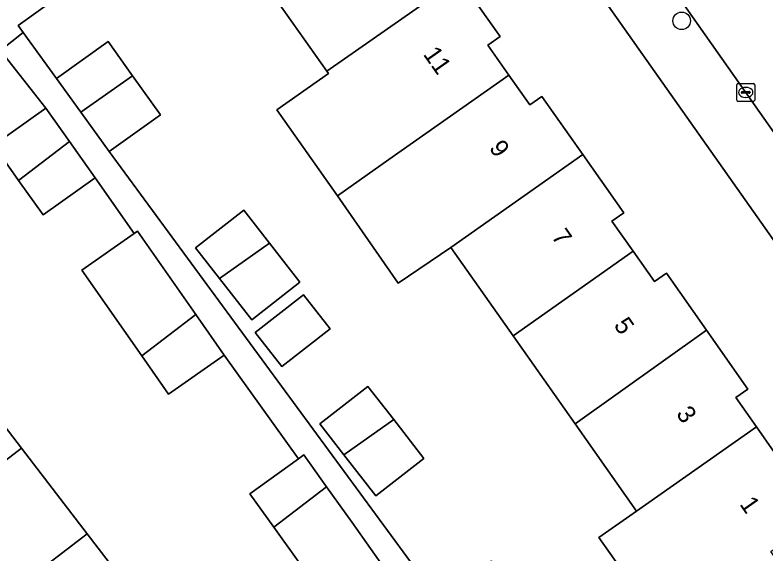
# Model space of a CAD drawing. Extents: x 159352 to 160617, y 385888 to 387323.
# Drawn here: x 160143.42 to 160185.3, y 386906.41 to 386936.45 of the extents above; entities that cross this region are included whole.
import ezdxf

# ---------------------------------------------------------------- set-up
doc = ezdxf.new("R2010")
doc.units = 0
for name, color, linetype in [('IMGEO_Boom', 7, 'Continuous'), ('IMGEO_Erf', 7, 'Continuous'), ('IMGEO_Kolk', 7, 'Continuous'), ('IMGEO_Pand', 7, 'Continuous'), ('IMGEO_Pand_nummerreeks', 7, 'Continuous'), ('IMGEO_Rijbaan_lokaal_gesloten', 7, 'Continuous'), ('IMGEO_Voetpad_open', 7, 'Continuous')]:
    doc.layers.add(name, color=color, linetype=linetype)

msp = doc.modelspace()

# ---------------------------------------------------------------- linework, layer by layer
at = {"layer": 'IMGEO_Boom'}
msp.add_circle((160180.646, 386936.125), 0.489, dxfattribs=at)
at = {"layer": 'IMGEO_Erf'}
for points in [[(160195.169, 386910.574), (160166.032, 386951.887)], [(160168.221, 386938.497), (160170.51, 386935.245), (160169.823, 386934.762), (160170.998, 386933.093), (160172.171, 386931.427), (160172.844, 386931.901), (160175.128, 386928.656), (160177.41, 386925.413), (160176.748, 386924.947), (160177.938, 386923.257), (160179.126, 386921.569), (160179.789, 386922.035), (160182.032, 386918.849), (160184.343, 386915.565), (160183.666, 386915.088), (160184.817, 386913.453), (160185.807, 386912.047)], [(160187.982, 386903.134), (160181.939, 386898.881), (160178.995, 386903.063), (160176.029, 386907.276), (160178.123, 386908.75), (160174.692, 386913.625), (160171.23, 386918.543), (160167.758, 386923.476), (160164.815, 386921.472), (160161.421, 386926.361), (160158.045, 386931.163), (160160.923, 386933.187), (160160.838, 386933.307), (160157.362, 386938.246)], [(160146.482, 386937.943), (160143.596, 386935.872), (160143.885, 386935.471), (160145.733, 386932.912), (160148.619, 386934.965), (160149.985, 386933.061), (160151.554, 386930.875), (160148.681, 386928.828), (160167.053, 386903.822), (160170.001, 386905.976), (160171.417, 386904.038), (160176.546, 386897.017), (160173.598, 386894.863), (160175.281, 386892.654), (160175.394, 386892.74), (160177.717, 386894.531), (160194.726, 386907.646)], [(160150.503, 386917.414), (160147.15, 386922.209), (160150.073, 386924.253), (160147.896, 386927.367), (160144.988, 386925.302), (160143.625, 386927.22), (160142.229, 386929.186), (160145.138, 386931.251), (160142.608, 386934.465)], [(160154.585, 386876.882), (160164.895, 386884.739), (160170.463, 386888.982), (160174.087, 386891.744), (160172.831, 386893.392), (160169.895, 386891.249), (160164.904, 386898.088), (160163.455, 386900.075), (160166.392, 386902.217), (160164.291, 386905.21), (160161.374, 386902.973), (160159.233, 386905.952), (160157.872, 386907.851), (160156.531, 386909.724), (160159.249, 386911.671), (160155.102, 386917.459), (160151.992, 386915.285), (160150.503, 386917.414)], [(160140.147, 386917.007), (160143.786, 386912.263), (160147.448, 386907.488), (160151.133, 386902.682), (160153.667, 386904.626), (160157.319, 386899.865), (160154.785, 386897.921), (160158.451, 386893.14), (160159.166, 386892.208), (160164.254, 386885.575), (160157.617, 386880.485), (160155.433, 386883.333), (160154.905, 386882.928), (160152.544, 386886.007), (160153.216, 386886.523), (160151.959, 386888.162), (160150.703, 386889.8), (160150.004, 386889.264), (160147.594, 386892.407), (160145.183, 386895.55), (160145.882, 386896.087), (160144.642, 386897.704), (160143.401, 386899.321)]]:
    msp.add_lwpolyline(points, dxfattribs=at)
for points in [[(160156.64, 386919.44), (160154.849, 386921.741), (160153.51, 386923.459), (160156.2, 386925.554), (160157.641, 386923.704), (160159.33, 386921.536)], [(160158.318, 386916.819), (160156.83, 386918.73), (160159.529, 386920.831), (160161.016, 386918.92)], [(160163.568, 386909.597), (160161.775, 386911.899), (160160.438, 386913.616), (160163.128, 386915.711), (160164.569, 386913.862), (160166.258, 386911.693)]]:
    msp.add_lwpolyline(points, close=True, dxfattribs=at)
at = {"layer": 'IMGEO_Kolk'}
for p, q in [((160183.797, 386932.629), (160184.649, 386932.629)), ((160183.722, 386931.703), (160183.722, 386932.555)), ((160184.024, 386932.172), (160184.422, 386932.172)), ((160184.21, 386932.409), (160184.235, 386932.409)), ((160184.723, 386932.555), (160184.723, 386931.703)), ((160183.981, 386932.123), (160183.981, 386932.135)), ((160184.419, 386932.086), (160184.021, 386932.086)), ((160184.233, 386931.849), (160184.208, 386931.849)), ((160184.465, 386932.135), (160184.465, 386932.123)), ((160184.649, 386931.629), (160183.797, 386931.629))]:
    msp.add_line(p, q, dxfattribs=at)
for points in [[(160183.797, 386932.629), (160184.649, 386932.629)], [(160183.722, 386931.703), (160183.722, 386932.555)], [(160184.723, 386932.555), (160184.723, 386931.703)], [(160184.649, 386931.629), (160183.797, 386931.629)]]:
    msp.add_lwpolyline(points, dxfattribs=at)
for centre, radius, start, end in [((160183.799, 386932.553), 0.0765, 91.552, 178.448), ((160183.799, 386932.553), 0.0765, 91.552, 178.448), ((160184.647, 386932.553), 0.0765, 1.552, 88.448), ((160184.647, 386932.553), 0.0765, 1.552, 88.448), ((160184.021, 386932.132), 0.0403, 85.8775, 175.7526), ((160184.426, 386932.134), 0.0386, 1.7309, 96.639), ((160184.018, 386932.122), 0.0366, 178.938, 274.7102), ((160184.422, 386932.129), 0.043, 264.8664, 352.4533), ((160183.799, 386931.705), 0.0765, 181.552, 268.448), ((160183.799, 386931.705), 0.0765, 181.552, 268.448), ((160184.647, 386931.705), 0.0765, 271.552, 358.448), ((160184.647, 386931.705), 0.0765, 271.552, 358.448)]:
    msp.add_arc(centre, radius, start, end, dxfattribs=at)
for centre, major_axis, ratio, start_param, end_param in [((160184.209, 386932.129), (-0.387, 0.002), 0.722429, 4.712389, 7.853982), ((160184.234, 386932.129), (-0.39, 0.002), 0.717154, 1.570796, 4.712389)]:
    msp.add_ellipse(centre, major_axis=major_axis, ratio=ratio, start_param=start_param, end_param=end_param, dxfattribs=at)
at = {"layer": 'IMGEO_Pand'}
for points in [[(160168.221, 386938.497), (160165.933, 386941.748), (160165.257, 386941.272), (160164.069, 386942.96), (160157.362, 386938.246), (160160.838, 386933.307)], [(160169.823, 386934.762), (160170.51, 386935.245), (160168.221, 386938.497), (160160.838, 386933.307), (160160.923, 386933.187), (160158.045, 386931.163), (160161.421, 386926.361), (160164.302, 386928.386), (160170.998, 386933.093)], [(160148.619, 386934.965), (160145.733, 386932.912), (160147.093, 386931.028), (160149.985, 386933.061)], [(160149.985, 386933.061), (160147.093, 386931.028), (160148.681, 386928.828), (160151.554, 386930.875)], [(160172.844, 386931.901), (160172.171, 386931.427), (160170.998, 386933.093), (160164.302, 386928.386), (160161.421, 386926.361), (160164.815, 386921.472), (160167.758, 386923.476), (160175.128, 386928.656)], [(160143.625, 386927.22), (160146.462, 386929.387), (160145.138, 386931.251), (160142.229, 386929.186)], [(160146.462, 386929.387), (160143.625, 386927.22), (160144.988, 386925.302), (160147.896, 386927.367)], [(160167.758, 386923.476), (160171.23, 386918.543), (160177.938, 386923.257), (160176.748, 386924.947), (160177.41, 386925.413), (160175.128, 386928.656)], [(160156.2, 386925.554), (160153.51, 386923.459), (160154.849, 386921.741), (160157.641, 386923.704)], [(160150.261, 386924.384), (160150.073, 386924.253), (160147.15, 386922.209), (160150.503, 386917.414), (160153.517, 386919.726)], [(160156.64, 386919.44), (160159.33, 386921.536), (160157.641, 386923.704), (160154.849, 386921.741)], [(160182.032, 386918.849), (160179.789, 386922.035), (160179.126, 386921.569), (160177.938, 386923.257), (160171.23, 386918.543), (160174.692, 386913.625)], [(160156.83, 386918.73), (160158.318, 386916.819), (160161.016, 386918.92), (160159.529, 386920.831)], [(160153.517, 386919.726), (160150.503, 386917.414), (160151.992, 386915.285), (160155.102, 386917.459)], [(160174.692, 386913.625), (160178.123, 386908.75), (160184.817, 386913.453), (160183.666, 386915.088), (160184.343, 386915.565), (160182.032, 386918.849)], [(160143.786, 386912.263), (160140.147, 386917.007), (160132.961, 386911.497), (160135.384, 386908.338), (160136.1, 386908.887), (160137.316, 386907.301)], [(160161.775, 386911.899), (160164.569, 386913.862), (160163.128, 386915.711), (160160.438, 386913.616)], [(160164.569, 386913.862), (160161.775, 386911.899), (160163.568, 386909.597), (160166.258, 386911.693)], [(160188.501, 386908.513), (160188.285, 386908.821), (160188.833, 386909.207), (160186.494, 386912.53), (160185.807, 386912.047), (160184.817, 386913.453), (160178.123, 386908.75), (160176.029, 386907.276), (160178.995, 386903.063), (160181.939, 386898.881), (160187.982, 386903.134), (160185.623, 386906.487)], [(160137.316, 386907.301), (160138.532, 386905.715), (160137.81, 386905.161), (160140.255, 386901.973), (160147.448, 386907.488), (160143.786, 386912.263)], [(160160.821, 386910.112), (160159.549, 386911.886), (160159.249, 386911.671), (160156.531, 386909.724), (160157.872, 386907.851)], [(160162.251, 386908.115), (160160.821, 386910.112), (160157.872, 386907.851), (160159.233, 386905.952), (160161.374, 386902.973), (160164.291, 386905.21)], [(160151.133, 386902.682), (160147.448, 386907.488), (160140.255, 386901.973), (160142.701, 386898.784), (160143.401, 386899.321), (160144.642, 386897.704)]]:
    msp.add_lwpolyline(points, close=True, dxfattribs=at)
at = {"layer": 'IMGEO_Rijbaan_lokaal_gesloten'}
msp.add_lwpolyline([(160153.355, 386975.972), (160174.922, 386945.352), (160197.663, 386913.031)], dxfattribs=at)
at = {"layer": 'IMGEO_Voetpad_open'}
for points in [[(160126.672, 387007.783), (160129.517, 387003.643), (160132.1, 387000), (160164.037, 386954.717), (160166.032, 386951.887), (160195.169, 386910.574), (160197.916, 386906.849)], [(160197.663, 386913.031), (160174.922, 386945.352), (160153.355, 386975.972)], [(160167.053, 386903.822), (160148.681, 386928.828), (160147.093, 386931.028), (160145.733, 386932.912), (160143.885, 386935.471), (160142.608, 386934.465), (160145.138, 386931.251), (160146.462, 386929.387), (160147.896, 386927.367), (160150.073, 386924.253), (160150.261, 386924.384), (160153.517, 386919.726), (160155.102, 386917.459), (160159.249, 386911.671), (160159.549, 386911.886), (160160.821, 386910.112), (160162.251, 386908.115), (160164.291, 386905.21)]]:
    msp.add_lwpolyline(points, dxfattribs=at)
msp.add_lwpolyline([(160146.482, 386937.943), (160153.814, 386943.287), (160157.128, 386945.62), (160161.216, 386948.497), (160166.032, 386951.887), (160164.037, 386954.717), (160159.199, 386951.304), (160155.114, 386948.422), (160151.8, 386946.084), (160141.941, 386938.333), (160140.716, 386937.37), (160137.69, 386934.991), (160130.571, 386929.395), (160127.397, 386926.962), (160123.429, 386923.919), (160117.917, 386919.693), (160120.02, 386916.943), (160125.567, 386921.197), (160129.535, 386924.24), (160132.725, 386926.686), (160142.608, 386934.465), (160143.885, 386935.471), (160143.596, 386935.872)], close=True, dxfattribs=at)

# ---------------------------------------------------------------- texts
at = {"layer": 'IMGEO_Pand_nummerreeks'}
for s, rotation, p in [('11', 305.1221, (160166.18, 386934.256)), ('9', 305.1221, (160169.86, 386929.023)), ('7', 305.1199, (160173.34, 386924.074)), ('5', 305.1199, (160176.821, 386919.126)), ('3', 305.1199, (160180.301, 386914.177)), ('1', 305.1221, (160183.847, 386909.135))]:
    msp.add_text(s, height=1, rotation=rotation, dxfattribs=at).set_placement(p)

doc.saveas('drawing.dxf')
